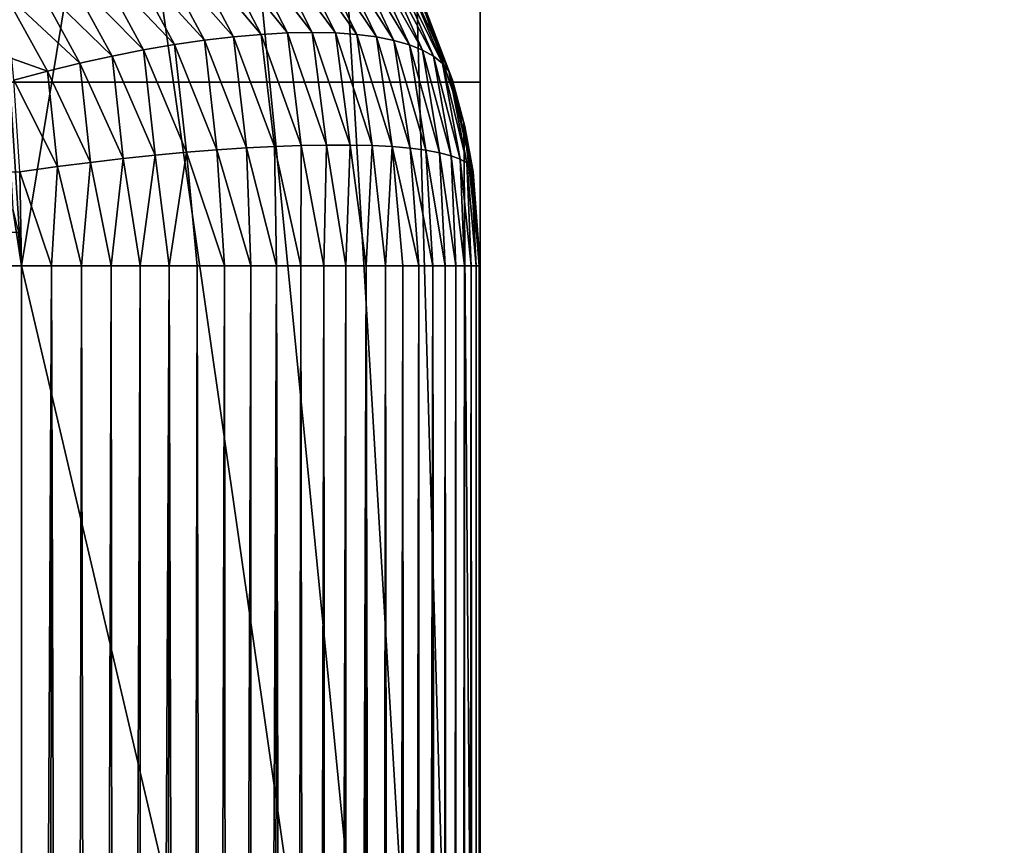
# Model space of a CAD drawing. Header units: inches. Extents: x -17.4 to 17.4, y -0.1 to 14.
# Tile 300 of 327: x 15.2924 to 15.3568, y 0.4526 to 0.5066. Entities that reach past the tile are written whole.
import ezdxf

# ---------------------------------------------------------------- set-up
doc = ezdxf.new("R2010")
doc.units = ezdxf.units.IN
doc.header["$LTSCALE"] = 65.185185
doc.header["$MEASUREMENT"] = 0
for name, color, linetype in [('10', 7, 'CONTINUOUS'), ('144', 7, 'CONTINUOUS'), ('145', 7, 'CONTINUOUS'), ('149', 7, 'CONTINUOUS'), ('154', 7, 'CONTINUOUS'), ('155', 7, 'CONTINUOUS'), ('156', 7, 'CONTINUOUS'), ('159', 7, 'CONTINUOUS'), ('161', 7, 'CONTINUOUS'), ('162', 7, 'CONTINUOUS'), ('168', 7, 'CONTINUOUS'), ('169', 7, 'CONTINUOUS'), ('182', 7, 'CONTINUOUS'), ('190', 7, 'CONTINUOUS'), ('195', 7, 'CONTINUOUS'), ('2', 7, 'CONTINUOUS'), ('202', 7, 'CONTINUOUS'), ('204', 7, 'CONTINUOUS'), ('343', 7, 'CONTINUOUS'), ('345', 7, 'CONTINUOUS'), ('346', 7, 'CONTINUOUS'), ('348', 7, 'CONTINUOUS'), ('351', 7, 'CONTINUOUS'), ('5', 7, 'CONTINUOUS'), ('8', 7, 'CONTINUOUS')]:
    doc.layers.add(name, color=color, linetype=linetype)

msp = doc.modelspace()

# ---------------------------------------------------------------- linework, layer by layer
at = {"layer": '10', "color": 7, "linetype": 'CONTINUOUS'}
for points in [[(16.2925, 0.690851, 13.216), (16.2925, 0.147442, 13.216), (-16.2925, 0.147442, 13.216), (16.2925, 0.690851, 13.216)], [(16.2925, 0.690851, 13.216), (-16.2925, 0.147442, 13.216), (6.4675, 0.628351, 13.216), (16.2925, 0.690851, 13.216)]]:
    msp.add_3dface(points, dxfattribs=at)
at = {"layer": '144', "color": 7, "linetype": 'CONTINUOUS'}
for points in [[(15.3225, 0.4905, 1.3435), (15.3225, 0.3625, 1.3435), (15.3225, 0.1045, 0.936), (15.3225, 0.4905, 1.3435)], [(15.3225, 0.4905, 0.936), (15.3225, 0.4905, 1.3435), (15.3225, 0.1045, 0.936), (15.3225, 0.4905, 0.936)]]:
    msp.add_3dface(points, dxfattribs=at)
at = {"layer": '145', "color": 7, "linetype": 'CONTINUOUS'}
for points in [[(-15.2925, 0.1045, 0.906), (-15.2925, 0.4905, 0.906), (15.2925, 0.4905, 0.906), (-15.2925, 0.1045, 0.906)], [(15.2925, 0.1045, 0.906), (-15.2925, 0.1045, 0.906), (15.2925, 0.4905, 0.906), (15.2925, 0.1045, 0.906)]]:
    msp.add_3dface(points, dxfattribs=at)
at = {"layer": '149', "color": 7, "linetype": 'CONTINUOUS'}
for points in [[(15.298723, 0.528341, 1.3435), (15.289846, 0.531447, 1.3435), (15.2925, 0.4905, 1.3435), (15.298723, 0.528341, 1.3435)], [(15.2925, 0.4905, 1.3435), (15.289846, 0.531447, 1.3435), (15.291913, 0.494208, 1.3435), (15.2925, 0.4905, 1.3435)], [(15.3225, 0.3625, 1.3435), (15.298723, 0.528341, 1.3435), (15.2925, 0.4905, 1.3435), (15.3225, 0.3625, 1.3435)], [(15.298723, 0.528341, 1.3435), (15.3225, 0.3625, 1.3435), (15.306687, 0.523337, 1.3435), (15.298723, 0.528341, 1.3435)], [(15.306687, 0.523337, 1.3435), (15.3225, 0.3625, 1.3435), (15.313337, 0.516687, 1.3435), (15.306687, 0.523337, 1.3435)], [(15.313337, 0.516687, 1.3435), (15.3225, 0.3625, 1.3435), (15.318341, 0.508723, 1.3435), (15.313337, 0.516687, 1.3435)], [(15.318341, 0.508723, 1.3435), (15.3225, 0.3625, 1.3435), (15.321447, 0.499846, 1.3435), (15.318341, 0.508723, 1.3435)], [(15.3225, 0.3625, 1.3435), (15.3225, 0.4905, 1.3435), (15.321447, 0.499846, 1.3435), (15.3225, 0.3625, 1.3435)], [(15.2925, 0.3625, 1.3435), (15.3225, 0.3625, 1.3435), (15.2925, 0.4905, 1.3435), (15.2925, 0.3625, 1.3435)]]:
    msp.add_3dface(points, dxfattribs=at)
at = {"layer": '154', "color": 7, "linetype": 'CONTINUOUS'}
for points in [[(15.2925, 0.4905, 0.906), (-15.2925, 0.4905, 0.906), (-15.292371, 0.496635, 0.90645), (15.2925, 0.4905, 0.906)], [(15.2925, 0.4905, 0.906), (-15.292371, 0.496635, 0.90645), (15.292371, 0.496635, 0.90645), (15.2925, 0.4905, 0.906)]]:
    msp.add_3dface(points, dxfattribs=at)
at = {"layer": '155', "color": 7, "linetype": 'CONTINUOUS'}
for points in [[(15.318341, 0.508723, 1.3435), (15.321447, 0.499846, 1.3435), (15.31851, 0.508368, 0.93714), (15.318341, 0.508723, 1.3435)], [(15.31851, 0.508368, 0.93714), (15.321447, 0.499846, 1.3435), (15.320705, 0.502649, 0.936513), (15.31851, 0.508368, 0.93714)], [(15.320705, 0.502649, 0.936513), (15.321447, 0.499846, 1.3435), (15.321498, 0.499619, 0.936286), (15.320705, 0.502649, 0.936513)], [(15.321447, 0.499846, 1.3435), (15.3225, 0.4905, 1.3435), (15.321498, 0.499619, 0.936286), (15.321447, 0.499846, 1.3435)], [(15.321498, 0.499619, 0.936286), (15.3225, 0.4905, 1.3435), (15.322048, 0.496645, 0.936129), (15.321498, 0.499619, 0.936286)], [(15.3225, 0.4905, 1.3435), (15.3225, 0.4905, 0.936), (15.322048, 0.496645, 0.936129), (15.3225, 0.4905, 1.3435)]]:
    msp.add_3dface(points, dxfattribs=at)
at = {"layer": '156', "color": 7, "linetype": 'CONTINUOUS'}
for points in [[(15.2925, 0.1045, 0.906), (15.2925, 0.4905, 0.906), (15.294462, 0.4905, 0.906064), (15.2925, 0.1045, 0.906)], [(15.29407, 0.1045, 0.906041), (15.2925, 0.1045, 0.906), (15.294462, 0.4905, 0.906064), (15.29407, 0.1045, 0.906041)], [(15.295636, 0.1045, 0.906164), (15.29407, 0.1045, 0.906041), (15.294462, 0.4905, 0.906064), (15.295636, 0.1045, 0.906164)], [(15.296416, 0.4905, 0.906257), (15.295636, 0.1045, 0.906164), (15.294462, 0.4905, 0.906064), (15.296416, 0.4905, 0.906257)], [(15.297193, 0.1045, 0.906369), (15.295636, 0.1045, 0.906164), (15.296416, 0.4905, 0.906257), (15.297193, 0.1045, 0.906369)], [(15.298353, 0.4905, 0.906576), (15.297193, 0.1045, 0.906369), (15.296416, 0.4905, 0.906257), (15.298353, 0.4905, 0.906576)], [(15.298737, 0.1045, 0.906656), (15.297193, 0.1045, 0.906369), (15.298353, 0.4905, 0.906576), (15.298737, 0.1045, 0.906656)], [(15.300265, 0.4905, 0.907022), (15.298737, 0.1045, 0.906656), (15.298353, 0.4905, 0.906576), (15.300265, 0.4905, 0.907022)], [(15.300265, 0.1045, 0.907022), (15.298737, 0.1045, 0.906656), (15.300265, 0.4905, 0.907022), (15.300265, 0.1045, 0.907022)], [(15.301771, 0.1045, 0.907468), (15.300265, 0.1045, 0.907022), (15.302143, 0.4905, 0.907592), (15.301771, 0.1045, 0.907468)], [(15.302143, 0.4905, 0.907592), (15.300265, 0.1045, 0.907022), (15.300265, 0.4905, 0.907022), (15.302143, 0.4905, 0.907592)], [(15.303251, 0.1045, 0.907993), (15.301771, 0.1045, 0.907468), (15.302143, 0.4905, 0.907592), (15.303251, 0.1045, 0.907993)], [(15.303981, 0.4905, 0.908284), (15.303251, 0.1045, 0.907993), (15.302143, 0.4905, 0.907592), (15.303981, 0.4905, 0.908284)], [(15.304702, 0.1045, 0.908594), (15.303251, 0.1045, 0.907993), (15.303981, 0.4905, 0.908284), (15.304702, 0.1045, 0.908594)], [(15.305769, 0.4905, 0.909094), (15.304702, 0.1045, 0.908594), (15.303981, 0.4905, 0.908284), (15.305769, 0.4905, 0.909094)], [(15.30612, 0.1045, 0.90927), (15.304702, 0.1045, 0.908594), (15.305769, 0.4905, 0.909094), (15.30612, 0.1045, 0.90927)], [(15.3075, 0.4905, 0.910019), (15.30612, 0.1045, 0.90927), (15.305769, 0.4905, 0.909094), (15.3075, 0.4905, 0.910019)], [(15.3075, 0.1045, 0.910019), (15.30612, 0.1045, 0.90927), (15.3075, 0.4905, 0.910019), (15.3075, 0.1045, 0.910019)], [(15.308839, 0.1045, 0.91084), (15.3075, 0.1045, 0.910019), (15.309167, 0.4905, 0.911056), (15.308839, 0.1045, 0.91084)], [(15.309167, 0.4905, 0.911056), (15.3075, 0.1045, 0.910019), (15.3075, 0.4905, 0.910019), (15.309167, 0.4905, 0.911056)], [(15.310134, 0.1045, 0.91173), (15.308839, 0.1045, 0.91084), (15.309167, 0.4905, 0.911056), (15.310134, 0.1045, 0.91173)], [(15.310763, 0.4905, 0.912199), (15.310134, 0.1045, 0.91173), (15.309167, 0.4905, 0.911056), (15.310763, 0.4905, 0.912199)], [(15.31138, 0.1045, 0.912686), (15.310134, 0.1045, 0.91173), (15.310763, 0.4905, 0.912199), (15.31138, 0.1045, 0.912686)], [(15.31228, 0.4905, 0.913445), (15.31138, 0.1045, 0.912686), (15.310763, 0.4905, 0.912199), (15.31228, 0.4905, 0.913445)], [(15.312574, 0.1045, 0.913706), (15.31138, 0.1045, 0.912686), (15.31228, 0.4905, 0.913445), (15.312574, 0.1045, 0.913706)], [(15.313713, 0.4905, 0.914787), (15.312574, 0.1045, 0.913706), (15.31228, 0.4905, 0.913445), (15.313713, 0.4905, 0.914787)], [(15.313713, 0.1045, 0.914787), (15.312574, 0.1045, 0.913706), (15.313713, 0.4905, 0.914787), (15.313713, 0.1045, 0.914787)], [(15.314794, 0.1045, 0.915926), (15.313713, 0.1045, 0.914787), (15.315055, 0.4905, 0.91622), (15.314794, 0.1045, 0.915926)], [(15.315055, 0.4905, 0.91622), (15.313713, 0.1045, 0.914787), (15.313713, 0.4905, 0.914787), (15.315055, 0.4905, 0.91622)], [(15.315814, 0.1045, 0.91712), (15.314794, 0.1045, 0.915926), (15.315055, 0.4905, 0.91622), (15.315814, 0.1045, 0.91712)], [(15.316301, 0.4905, 0.917737), (15.315814, 0.1045, 0.91712), (15.315055, 0.4905, 0.91622), (15.316301, 0.4905, 0.917737)], [(15.316771, 0.1045, 0.918366), (15.315814, 0.1045, 0.91712), (15.316301, 0.4905, 0.917737), (15.316771, 0.1045, 0.918366)], [(15.317444, 0.4905, 0.919333), (15.316771, 0.1045, 0.918366), (15.316301, 0.4905, 0.917737), (15.317444, 0.4905, 0.919333)], [(15.31766, 0.1045, 0.919661), (15.316771, 0.1045, 0.918366), (15.317444, 0.4905, 0.919333), (15.31766, 0.1045, 0.919661)], [(15.318481, 0.4905, 0.921), (15.31766, 0.1045, 0.919661), (15.317444, 0.4905, 0.919333), (15.318481, 0.4905, 0.921)], [(15.318481, 0.1045, 0.921), (15.31766, 0.1045, 0.919661), (15.318481, 0.4905, 0.921), (15.318481, 0.1045, 0.921)], [(15.31923, 0.1045, 0.92238), (15.318481, 0.1045, 0.921), (15.319406, 0.4905, 0.922731), (15.31923, 0.1045, 0.92238)], [(15.319406, 0.4905, 0.922731), (15.318481, 0.1045, 0.921), (15.318481, 0.4905, 0.921), (15.319406, 0.4905, 0.922731)], [(15.319906, 0.1045, 0.923798), (15.31923, 0.1045, 0.92238), (15.319406, 0.4905, 0.922731), (15.319906, 0.1045, 0.923798)], [(15.320216, 0.4905, 0.92452), (15.319906, 0.1045, 0.923798), (15.319406, 0.4905, 0.922731), (15.320216, 0.4905, 0.92452)], [(15.320507, 0.1045, 0.925249), (15.319906, 0.1045, 0.923798), (15.320216, 0.4905, 0.92452), (15.320507, 0.1045, 0.925249)], [(15.320908, 0.4905, 0.926357), (15.320507, 0.1045, 0.925249), (15.320216, 0.4905, 0.92452), (15.320908, 0.4905, 0.926357)], [(15.321032, 0.1045, 0.92673), (15.320507, 0.1045, 0.925249), (15.320908, 0.4905, 0.926357), (15.321032, 0.1045, 0.92673)], [(15.321478, 0.4905, 0.928235), (15.321032, 0.1045, 0.92673), (15.320908, 0.4905, 0.926357), (15.321478, 0.4905, 0.928235)], [(15.321478, 0.1045, 0.928235), (15.321032, 0.1045, 0.92673), (15.321478, 0.4905, 0.928235), (15.321478, 0.1045, 0.928235)], [(15.321844, 0.1045, 0.929763), (15.321478, 0.1045, 0.928235), (15.321924, 0.4905, 0.930147), (15.321844, 0.1045, 0.929763)], [(15.321924, 0.4905, 0.930147), (15.321478, 0.1045, 0.928235), (15.321478, 0.4905, 0.928235), (15.321924, 0.4905, 0.930147)], [(15.322131, 0.1045, 0.931307), (15.321844, 0.1045, 0.929763), (15.321924, 0.4905, 0.930147), (15.322131, 0.1045, 0.931307)], [(15.322243, 0.4905, 0.932084), (15.322131, 0.1045, 0.931307), (15.321924, 0.4905, 0.930147), (15.322243, 0.4905, 0.932084)], [(15.322336, 0.1045, 0.932864), (15.322131, 0.1045, 0.931307), (15.322243, 0.4905, 0.932084), (15.322336, 0.1045, 0.932864)], [(15.322436, 0.4905, 0.934038), (15.322336, 0.1045, 0.932864), (15.322243, 0.4905, 0.932084), (15.322436, 0.4905, 0.934038)], [(15.322459, 0.1045, 0.93443), (15.322336, 0.1045, 0.932864), (15.322436, 0.4905, 0.934038), (15.322459, 0.1045, 0.93443)], [(15.3225, 0.4905, 0.936), (15.322459, 0.1045, 0.93443), (15.322436, 0.4905, 0.934038), (15.3225, 0.4905, 0.936)], [(15.3225, 0.4905, 0.936), (15.3225, 0.1045, 0.936), (15.322459, 0.1045, 0.93443), (15.3225, 0.4905, 0.936)]]:
    msp.add_3dface(points, dxfattribs=at)
at = {"layer": '159', "color": 7, "linetype": 'CONTINUOUS'}
for points in [[(15.301226, 0.511324, 0.913569), (15.303083, 0.511674, 0.914682), (15.306354, 0.505474, 0.912822), (15.301226, 0.511324, 0.913569)], [(15.303083, 0.511674, 0.914682), (15.304876, 0.511938, 0.915914), (15.308167, 0.505634, 0.914104), (15.303083, 0.511674, 0.914682)], [(15.306354, 0.505474, 0.912822), (15.303083, 0.511674, 0.914682), (15.308167, 0.505634, 0.914104), (15.306354, 0.505474, 0.912822)], [(15.304876, 0.511938, 0.915914), (15.306598, 0.512115, 0.91726), (15.309892, 0.50573, 0.915509), (15.304876, 0.511938, 0.915914)], [(15.308167, 0.505634, 0.914104), (15.304876, 0.511938, 0.915914), (15.309892, 0.50573, 0.915509), (15.308167, 0.505634, 0.914104)], [(15.306598, 0.512115, 0.91726), (15.308239, 0.512203, 0.918711), (15.311517, 0.505762, 0.917031), (15.306598, 0.512115, 0.91726)], [(15.309892, 0.50573, 0.915509), (15.306598, 0.512115, 0.91726), (15.311517, 0.505762, 0.917031), (15.309892, 0.50573, 0.915509)], [(15.308239, 0.512203, 0.918711), (15.309789, 0.512203, 0.920262), (15.313035, 0.505728, 0.918659), (15.308239, 0.512203, 0.918711)], [(15.311517, 0.505762, 0.917031), (15.308239, 0.512203, 0.918711), (15.313035, 0.505728, 0.918659), (15.311517, 0.505762, 0.917031)], [(15.309789, 0.512203, 0.920262), (15.311241, 0.512115, 0.921902), (15.314437, 0.50563, 0.920386), (15.309789, 0.512203, 0.920262)], [(15.313035, 0.505728, 0.918659), (15.309789, 0.512203, 0.920262), (15.314437, 0.50563, 0.920386), (15.313035, 0.505728, 0.918659)], [(15.311241, 0.512115, 0.921902), (15.312586, 0.511938, 0.923624), (15.315715, 0.505468, 0.922202), (15.311241, 0.512115, 0.921902)], [(15.314437, 0.50563, 0.920386), (15.311241, 0.512115, 0.921902), (15.315715, 0.505468, 0.922202), (15.314437, 0.50563, 0.920386)], [(15.312586, 0.511938, 0.923624), (15.313818, 0.511674, 0.925418), (15.316863, 0.505242, 0.924097), (15.312586, 0.511938, 0.923624)], [(15.315715, 0.505468, 0.922202), (15.312586, 0.511938, 0.923624), (15.316863, 0.505242, 0.924097), (15.315715, 0.505468, 0.922202)], [(15.313818, 0.511674, 0.925418), (15.314931, 0.511324, 0.927274), (15.317874, 0.504954, 0.92606), (15.313818, 0.511674, 0.925418)], [(15.316863, 0.505242, 0.924097), (15.313818, 0.511674, 0.925418), (15.317874, 0.504954, 0.92606), (15.316863, 0.505242, 0.924097)], [(15.299317, 0.51089, 0.912583), (15.301226, 0.511324, 0.913569), (15.304462, 0.50525, 0.91167), (15.299317, 0.51089, 0.912583)], [(15.304462, 0.50525, 0.91167), (15.301226, 0.511324, 0.913569), (15.306354, 0.505474, 0.912822), (15.304462, 0.50525, 0.91167)], [(15.314931, 0.511324, 0.927274), (15.315917, 0.51089, 0.929183), (15.318741, 0.504606, 0.928081), (15.314931, 0.511324, 0.927274)], [(15.317874, 0.504954, 0.92606), (15.314931, 0.511324, 0.927274), (15.318741, 0.504606, 0.928081), (15.317874, 0.504954, 0.92606)], [(15.295381, 0.50978, 0.911008), (15.297365, 0.510375, 0.911728), (15.300481, 0.504617, 0.909783), (15.295381, 0.50978, 0.911008)], [(15.297365, 0.510375, 0.911728), (15.299317, 0.51089, 0.912583), (15.3025, 0.504964, 0.910655), (15.297365, 0.510375, 0.911728)], [(15.300481, 0.504617, 0.909783), (15.297365, 0.510375, 0.911728), (15.3025, 0.504964, 0.910655), (15.300481, 0.504617, 0.909783)], [(15.3025, 0.504964, 0.910655), (15.299317, 0.51089, 0.912583), (15.304462, 0.50525, 0.91167), (15.3025, 0.504964, 0.910655)], [(15.315917, 0.51089, 0.929183), (15.316773, 0.510375, 0.931135), (15.319462, 0.504199, 0.930148), (15.315917, 0.51089, 0.929183)], [(15.318741, 0.504606, 0.928081), (15.315917, 0.51089, 0.929183), (15.319462, 0.504199, 0.930148), (15.318741, 0.504606, 0.928081)], [(15.316773, 0.510375, 0.931135), (15.317492, 0.50978, 0.933119), (15.320031, 0.503735, 0.93225), (15.316773, 0.510375, 0.931135)], [(15.319462, 0.504199, 0.930148), (15.316773, 0.510375, 0.931135), (15.320031, 0.503735, 0.93225), (15.319462, 0.504199, 0.930148)], [(15.293376, 0.50911, 0.910428), (15.295381, 0.50978, 0.911008), (15.298416, 0.504212, 0.909058), (15.293376, 0.50911, 0.910428)], [(15.298416, 0.504212, 0.909058), (15.295381, 0.50978, 0.911008), (15.300481, 0.504617, 0.909783), (15.298416, 0.504212, 0.909058)], [(15.317492, 0.50978, 0.933119), (15.318072, 0.50911, 0.935124), (15.320446, 0.503218, 0.934376), (15.317492, 0.50978, 0.933119)], [(15.320031, 0.503735, 0.93225), (15.317492, 0.50978, 0.933119), (15.320446, 0.503218, 0.934376), (15.320031, 0.503735, 0.93225)], [(15.29136, 0.508368, 0.90999), (15.293376, 0.50911, 0.910428), (15.296314, 0.50375, 0.908484), (15.29136, 0.508368, 0.90999)], [(15.296314, 0.50375, 0.908484), (15.293376, 0.50911, 0.910428), (15.298416, 0.504212, 0.909058), (15.296314, 0.50375, 0.908484)], [(15.318072, 0.50911, 0.935124), (15.31851, 0.508368, 0.93714), (15.320446, 0.503218, 0.934376), (15.318072, 0.50911, 0.935124)], [(15.291857, 0.504066, 0.908251), (15.29136, 0.508368, 0.90999), (15.294189, 0.503235, 0.908064), (15.291857, 0.504066, 0.908251)], [(15.294189, 0.503235, 0.908064), (15.29136, 0.508368, 0.90999), (15.296314, 0.50375, 0.908484), (15.294189, 0.503235, 0.908064)], [(15.31851, 0.508368, 0.93714), (15.320705, 0.502649, 0.936513), (15.320446, 0.503218, 0.934376), (15.31851, 0.508368, 0.93714)], [(15.305282, 0.498078, 0.909683), (15.3025, 0.504964, 0.910655), (15.304462, 0.50525, 0.91167), (15.305282, 0.498078, 0.909683)], [(15.307205, 0.498206, 0.910741), (15.304462, 0.50525, 0.91167), (15.306354, 0.505474, 0.912822), (15.307205, 0.498206, 0.910741)], [(15.307205, 0.498206, 0.910741), (15.305282, 0.498078, 0.909683), (15.304462, 0.50525, 0.91167), (15.307205, 0.498206, 0.910741)], [(15.309048, 0.498301, 0.911935), (15.306354, 0.505474, 0.912822), (15.308167, 0.505634, 0.914104), (15.309048, 0.498301, 0.911935)], [(15.309048, 0.498301, 0.911935), (15.307205, 0.498206, 0.910741), (15.306354, 0.505474, 0.912822), (15.309048, 0.498301, 0.911935)], [(15.310801, 0.498365, 0.91326), (15.308167, 0.505634, 0.914104), (15.309892, 0.50573, 0.915509), (15.310801, 0.498365, 0.91326)], [(15.310801, 0.498365, 0.91326), (15.309048, 0.498301, 0.911935), (15.308167, 0.505634, 0.914104), (15.310801, 0.498365, 0.91326)], [(15.312455, 0.498396, 0.914707), (15.309892, 0.50573, 0.915509), (15.311517, 0.505762, 0.917031), (15.312455, 0.498396, 0.914707)], [(15.312455, 0.498396, 0.914707), (15.310801, 0.498365, 0.91326), (15.309892, 0.50573, 0.915509), (15.312455, 0.498396, 0.914707)], [(15.314002, 0.498393, 0.916269), (15.312455, 0.498396, 0.914707), (15.311517, 0.505762, 0.917031), (15.314002, 0.498393, 0.916269)], [(15.314002, 0.498393, 0.916269), (15.311517, 0.505762, 0.917031), (15.313035, 0.505728, 0.918659), (15.314002, 0.498393, 0.916269)], [(15.315433, 0.498358, 0.917938), (15.314002, 0.498393, 0.916269), (15.313035, 0.505728, 0.918659), (15.315433, 0.498358, 0.917938)], [(15.315433, 0.498358, 0.917938), (15.313035, 0.505728, 0.918659), (15.314437, 0.50563, 0.920386), (15.315433, 0.498358, 0.917938)], [(15.316739, 0.49829, 0.919704), (15.315433, 0.498358, 0.917938), (15.314437, 0.50563, 0.920386), (15.316739, 0.49829, 0.919704)], [(15.316739, 0.49829, 0.919704), (15.314437, 0.50563, 0.920386), (15.315715, 0.505468, 0.922202), (15.316739, 0.49829, 0.919704)], [(15.317915, 0.49819, 0.921559), (15.316739, 0.49829, 0.919704), (15.315715, 0.505468, 0.922202), (15.317915, 0.49819, 0.921559)], [(15.317915, 0.49819, 0.921559), (15.315715, 0.505468, 0.922202), (15.316863, 0.505242, 0.924097), (15.317915, 0.49819, 0.921559)], [(15.318954, 0.498057, 0.923492), (15.317915, 0.49819, 0.921559), (15.316863, 0.505242, 0.924097), (15.318954, 0.498057, 0.923492)], [(15.318954, 0.498057, 0.923492), (15.316863, 0.505242, 0.924097), (15.317874, 0.504954, 0.92606), (15.318954, 0.498057, 0.923492)], [(15.301239, 0.497729, 0.907997), (15.298416, 0.504212, 0.909058), (15.300481, 0.504617, 0.909783), (15.301239, 0.497729, 0.907997)], [(15.30329, 0.497919, 0.908767), (15.300481, 0.504617, 0.909783), (15.3025, 0.504964, 0.910655), (15.30329, 0.497919, 0.908767)], [(15.30329, 0.497919, 0.908767), (15.301239, 0.497729, 0.907997), (15.300481, 0.504617, 0.909783), (15.30329, 0.497919, 0.908767)], [(15.305282, 0.498078, 0.909683), (15.30329, 0.497919, 0.908767), (15.3025, 0.504964, 0.910655), (15.305282, 0.498078, 0.909683)], [(15.31985, 0.497894, 0.925493), (15.318954, 0.498057, 0.923492), (15.317874, 0.504954, 0.92606), (15.31985, 0.497894, 0.925493)], [(15.31985, 0.497894, 0.925493), (15.317874, 0.504954, 0.92606), (15.318741, 0.504606, 0.928081), (15.31985, 0.497894, 0.925493)], [(15.320598, 0.4977, 0.927551), (15.31985, 0.497894, 0.925493), (15.318741, 0.504606, 0.928081), (15.320598, 0.4977, 0.927551)], [(15.320598, 0.4977, 0.927551), (15.318741, 0.504606, 0.928081), (15.319462, 0.504199, 0.930148), (15.320598, 0.4977, 0.927551)], [(15.291987, 0.502648, 0.907795), (15.291857, 0.504066, 0.908251), (15.294189, 0.503235, 0.908064), (15.291987, 0.502648, 0.907795)], [(15.299141, 0.49751, 0.907379), (15.296314, 0.50375, 0.908484), (15.298416, 0.504212, 0.909058), (15.299141, 0.49751, 0.907379)], [(15.301239, 0.497729, 0.907997), (15.299141, 0.49751, 0.907379), (15.298416, 0.504212, 0.909058), (15.301239, 0.497729, 0.907997)], [(15.321195, 0.497477, 0.929655), (15.320598, 0.4977, 0.927551), (15.319462, 0.504199, 0.930148), (15.321195, 0.497477, 0.929655)], [(15.321195, 0.497477, 0.929655), (15.319462, 0.504199, 0.930148), (15.320031, 0.503735, 0.93225), (15.321195, 0.497477, 0.929655)], [(15.294847, 0.496989, 0.906609), (15.291987, 0.502648, 0.907795), (15.294189, 0.503235, 0.908064), (15.294847, 0.496989, 0.906609)], [(15.297007, 0.497263, 0.906916), (15.294189, 0.503235, 0.908064), (15.296314, 0.50375, 0.908484), (15.297007, 0.497263, 0.906916)], [(15.297007, 0.497263, 0.906916), (15.294847, 0.496989, 0.906609), (15.294189, 0.503235, 0.908064), (15.297007, 0.497263, 0.906916)], [(15.299141, 0.49751, 0.907379), (15.297007, 0.497263, 0.906916), (15.296314, 0.50375, 0.908484), (15.299141, 0.49751, 0.907379)], [(15.321637, 0.497226, 0.931793), (15.321195, 0.497477, 0.929655), (15.320031, 0.503735, 0.93225), (15.321637, 0.497226, 0.931793)], [(15.321637, 0.497226, 0.931793), (15.320031, 0.503735, 0.93225), (15.320446, 0.503218, 0.934376), (15.321637, 0.497226, 0.931793)], [(15.320705, 0.502649, 0.936513), (15.321922, 0.496949, 0.933955), (15.320446, 0.503218, 0.934376), (15.320705, 0.502649, 0.936513)], [(15.321922, 0.496949, 0.933955), (15.321637, 0.497226, 0.931793), (15.320446, 0.503218, 0.934376), (15.321922, 0.496949, 0.933955)], [(15.292371, 0.496635, 0.90645), (15.291987, 0.502648, 0.907795), (15.294847, 0.496989, 0.906609), (15.292371, 0.496635, 0.90645)], [(15.320705, 0.502649, 0.936513), (15.321498, 0.499619, 0.936286), (15.321922, 0.496949, 0.933955), (15.320705, 0.502649, 0.936513)], [(15.321498, 0.499619, 0.936286), (15.322048, 0.496645, 0.936129), (15.321922, 0.496949, 0.933955), (15.321498, 0.499619, 0.936286)], [(15.305282, 0.498078, 0.909683), (15.305769, 0.4905, 0.909094), (15.30329, 0.497919, 0.908767), (15.305282, 0.498078, 0.909683)], [(15.307205, 0.498206, 0.910741), (15.3075, 0.4905, 0.910019), (15.305282, 0.498078, 0.909683), (15.307205, 0.498206, 0.910741)], [(15.3075, 0.4905, 0.910019), (15.305769, 0.4905, 0.909094), (15.305282, 0.498078, 0.909683), (15.3075, 0.4905, 0.910019)], [(15.309048, 0.498301, 0.911935), (15.309167, 0.4905, 0.911056), (15.307205, 0.498206, 0.910741), (15.309048, 0.498301, 0.911935)], [(15.309167, 0.4905, 0.911056), (15.3075, 0.4905, 0.910019), (15.307205, 0.498206, 0.910741), (15.309167, 0.4905, 0.911056)], [(15.310801, 0.498365, 0.91326), (15.310763, 0.4905, 0.912199), (15.309048, 0.498301, 0.911935), (15.310801, 0.498365, 0.91326)], [(15.310763, 0.4905, 0.912199), (15.309167, 0.4905, 0.911056), (15.309048, 0.498301, 0.911935), (15.310763, 0.4905, 0.912199)], [(15.31228, 0.4905, 0.913445), (15.310763, 0.4905, 0.912199), (15.310801, 0.498365, 0.91326), (15.31228, 0.4905, 0.913445)], [(15.312455, 0.498396, 0.914707), (15.31228, 0.4905, 0.913445), (15.310801, 0.498365, 0.91326), (15.312455, 0.498396, 0.914707)], [(15.313713, 0.4905, 0.914787), (15.31228, 0.4905, 0.913445), (15.312455, 0.498396, 0.914707), (15.313713, 0.4905, 0.914787)], [(15.314002, 0.498393, 0.916269), (15.313713, 0.4905, 0.914787), (15.312455, 0.498396, 0.914707), (15.314002, 0.498393, 0.916269)], [(15.315055, 0.4905, 0.91622), (15.313713, 0.4905, 0.914787), (15.314002, 0.498393, 0.916269), (15.315055, 0.4905, 0.91622)], [(15.315433, 0.498358, 0.917938), (15.315055, 0.4905, 0.91622), (15.314002, 0.498393, 0.916269), (15.315433, 0.498358, 0.917938)], [(15.316301, 0.4905, 0.917737), (15.315055, 0.4905, 0.91622), (15.315433, 0.498358, 0.917938), (15.316301, 0.4905, 0.917737)], [(15.316739, 0.49829, 0.919704), (15.316301, 0.4905, 0.917737), (15.315433, 0.498358, 0.917938), (15.316739, 0.49829, 0.919704)], [(15.317444, 0.4905, 0.919333), (15.316301, 0.4905, 0.917737), (15.316739, 0.49829, 0.919704), (15.317444, 0.4905, 0.919333)], [(15.318481, 0.4905, 0.921), (15.317444, 0.4905, 0.919333), (15.316739, 0.49829, 0.919704), (15.318481, 0.4905, 0.921)], [(15.317915, 0.49819, 0.921559), (15.318481, 0.4905, 0.921), (15.316739, 0.49829, 0.919704), (15.317915, 0.49819, 0.921559)], [(15.319406, 0.4905, 0.922731), (15.318481, 0.4905, 0.921), (15.317915, 0.49819, 0.921559), (15.319406, 0.4905, 0.922731)], [(15.318954, 0.498057, 0.923492), (15.319406, 0.4905, 0.922731), (15.317915, 0.49819, 0.921559), (15.318954, 0.498057, 0.923492)], [(15.320216, 0.4905, 0.92452), (15.319406, 0.4905, 0.922731), (15.318954, 0.498057, 0.923492), (15.320216, 0.4905, 0.92452)], [(15.31985, 0.497894, 0.925493), (15.320216, 0.4905, 0.92452), (15.318954, 0.498057, 0.923492), (15.31985, 0.497894, 0.925493)], [(15.299141, 0.49751, 0.907379), (15.298353, 0.4905, 0.906576), (15.297007, 0.497263, 0.906916), (15.299141, 0.49751, 0.907379)], [(15.300265, 0.4905, 0.907022), (15.298353, 0.4905, 0.906576), (15.299141, 0.49751, 0.907379), (15.300265, 0.4905, 0.907022)], [(15.301239, 0.497729, 0.907997), (15.300265, 0.4905, 0.907022), (15.299141, 0.49751, 0.907379), (15.301239, 0.497729, 0.907997)], [(15.302143, 0.4905, 0.907592), (15.300265, 0.4905, 0.907022), (15.301239, 0.497729, 0.907997), (15.302143, 0.4905, 0.907592)], [(15.30329, 0.497919, 0.908767), (15.302143, 0.4905, 0.907592), (15.301239, 0.497729, 0.907997), (15.30329, 0.497919, 0.908767)], [(15.303981, 0.4905, 0.908284), (15.302143, 0.4905, 0.907592), (15.30329, 0.497919, 0.908767), (15.303981, 0.4905, 0.908284)], [(15.305769, 0.4905, 0.909094), (15.303981, 0.4905, 0.908284), (15.30329, 0.497919, 0.908767), (15.305769, 0.4905, 0.909094)], [(15.320908, 0.4905, 0.926357), (15.320216, 0.4905, 0.92452), (15.31985, 0.497894, 0.925493), (15.320908, 0.4905, 0.926357)], [(15.320598, 0.4977, 0.927551), (15.320908, 0.4905, 0.926357), (15.31985, 0.497894, 0.925493), (15.320598, 0.4977, 0.927551)], [(15.321478, 0.4905, 0.928235), (15.320908, 0.4905, 0.926357), (15.320598, 0.4977, 0.927551), (15.321478, 0.4905, 0.928235)], [(15.321195, 0.497477, 0.929655), (15.321478, 0.4905, 0.928235), (15.320598, 0.4977, 0.927551), (15.321195, 0.497477, 0.929655)], [(15.321924, 0.4905, 0.930147), (15.321478, 0.4905, 0.928235), (15.321195, 0.497477, 0.929655), (15.321924, 0.4905, 0.930147)], [(15.321637, 0.497226, 0.931793), (15.321924, 0.4905, 0.930147), (15.321195, 0.497477, 0.929655), (15.321637, 0.497226, 0.931793)], [(15.294462, 0.4905, 0.906064), (15.292371, 0.496635, 0.90645), (15.294847, 0.496989, 0.906609), (15.294462, 0.4905, 0.906064)], [(15.296416, 0.4905, 0.906257), (15.294462, 0.4905, 0.906064), (15.294847, 0.496989, 0.906609), (15.296416, 0.4905, 0.906257)], [(15.297007, 0.497263, 0.906916), (15.296416, 0.4905, 0.906257), (15.294847, 0.496989, 0.906609), (15.297007, 0.497263, 0.906916)], [(15.298353, 0.4905, 0.906576), (15.296416, 0.4905, 0.906257), (15.297007, 0.497263, 0.906916), (15.298353, 0.4905, 0.906576)], [(15.322243, 0.4905, 0.932084), (15.321924, 0.4905, 0.930147), (15.321637, 0.497226, 0.931793), (15.322243, 0.4905, 0.932084)], [(15.321922, 0.496949, 0.933955), (15.322243, 0.4905, 0.932084), (15.321637, 0.497226, 0.931793), (15.321922, 0.496949, 0.933955)], [(15.322048, 0.496645, 0.936129), (15.322436, 0.4905, 0.934038), (15.321922, 0.496949, 0.933955), (15.322048, 0.496645, 0.936129)], [(15.322436, 0.4905, 0.934038), (15.322243, 0.4905, 0.932084), (15.321922, 0.496949, 0.933955), (15.322436, 0.4905, 0.934038)], [(15.2925, 0.4905, 0.906), (15.292371, 0.496635, 0.90645), (15.294462, 0.4905, 0.906064), (15.2925, 0.4905, 0.906)], [(15.322048, 0.496645, 0.936129), (15.3225, 0.4905, 0.936), (15.322436, 0.4905, 0.934038), (15.322048, 0.496645, 0.936129)]]:
    msp.add_3dface(points, dxfattribs=at)
at = {"layer": '161', "color": 7, "linetype": 'CONTINUOUS'}
for points in [[(15.2925, 0.3625, 1.3435), (15.2925, 0.4905, 1.3435), (15.2925, 0.4905, 0.936), (15.2925, 0.3625, 1.3435)], [(15.2925, 0.1045, 0.936), (15.2925, 0.3625, 1.3435), (15.2925, 0.4905, 0.936), (15.2925, 0.1045, 0.936)]]:
    msp.add_3dface(points, dxfattribs=at)
at = {"layer": '162', "color": 7, "linetype": 'CONTINUOUS'}
for points in [[(15.2925, 0.1045, 0.936), (15.2925, 0.4905, 0.936), (-15.2925, 0.4905, 0.936), (15.2925, 0.1045, 0.936)], [(-15.2925, 0.1045, 0.936), (15.2925, 0.1045, 0.936), (-15.2925, 0.4905, 0.936), (-15.2925, 0.1045, 0.936)]]:
    msp.add_3dface(points, dxfattribs=at)
at = {"layer": '168', "color": 7, "linetype": 'CONTINUOUS'}
msp.add_3dface([(-15.2925, 0.4905, 0.936), (15.2925, 0.4905, 0.936), (15.292301, 0.492674, 0.936199), (-15.2925, 0.4905, 0.936)], dxfattribs=at)
at = {"layer": '169', "color": 7, "linetype": 'CONTINUOUS'}
for points in [[(15.2925, 0.4905, 1.3435), (15.291913, 0.494208, 1.3435), (15.2925, 0.4905, 0.936), (15.2925, 0.4905, 1.3435)], [(15.2925, 0.4905, 0.936), (15.291913, 0.494208, 1.3435), (15.292301, 0.492674, 0.936199), (15.2925, 0.4905, 0.936)]]:
    msp.add_3dface(points, dxfattribs=at)
at = {"layer": '182', "color": 7, "linetype": 'CONTINUOUS'}
for points in [[(0, 4.384488, 10.444836), (16.2925, 4.384488, 10.444836), (0, 0.287222, 10.444836), (0, 4.384488, 10.444836)], [(16.2925, 4.384488, 10.444836), (16.2925, 0.287222, 10.444836), (0, 0.287222, 10.444836), (16.2925, 4.384488, 10.444836)]]:
    msp.add_3dface(points, dxfattribs=at)
at = {"layer": '190', "linetype": 'CONTINUOUS'}
for points in [[(17.1875, 5), (-17.1875, 0.03), (13.911412, 14), (17.1875, 5)], [(17.1875, 5), (17.1875, 0.03), (-17.1875, 0.03), (17.1875, 5)]]:
    msp.add_3dface(points, dxfattribs=at)
at = {"layer": '195', "linetype": 'CONTINUOUS'}
for points in [[(17.1875, 0.03, 13.28), (17.1875, 2, 13.28), (-17.1875, 2, 13.28), (17.1875, 0.03, 13.28)], [(-17.1875, 0.03, 13.28), (17.1875, 0.03, 13.28), (-17.1875, 2, 13.28), (-17.1875, 0.03, 13.28)]]:
    msp.add_3dface(points, dxfattribs=at)
at = {"layer": '2', "color": 7, "linetype": 'CONTINUOUS'}
for points in [[(-16.2925, 0.287222, 10.444836), (-16.2925, 4.384488, 10.444836), (16.2925, 4.384488, 10.444836), (-16.2925, 0.287222, 10.444836)], [(16.2925, 0.287222, 10.444836), (-16.2925, 0.287222, 10.444836), (16.2925, 4.384488, 10.444836), (16.2925, 0.287222, 10.444836)]]:
    msp.add_3dface(points, dxfattribs=at)
at = {"layer": '202', "linetype": 'CONTINUOUS'}
for points in [[(-16.3225, 0, 0.061), (16.3225, 0, 0.061), (-16.3225, 2.375, 0.061), (-16.3225, 0, 0.061)], [(16.3225, 0, 0.061), (16.3225, 2.375, 0.061), (-16.3225, 2.375, 0.061), (16.3225, 0, 0.061)]]:
    msp.add_3dface(points, dxfattribs=at)
at = {"layer": '204', "linetype": 'CONTINUOUS'}
for points in [[(16.3225, 2.375, 10.444836), (16.3225, 0.226488, 10.444836), (-16.3225, 0.226488, 10.444836), (16.3225, 2.375, 10.444836)], [(-16.3225, 2.375, 10.444836), (16.3225, 2.375, 10.444836), (-16.3225, 0.226488, 10.444836), (-16.3225, 2.375, 10.444836)]]:
    msp.add_3dface(points, dxfattribs=at)
at = {"layer": '343', "linetype": 'CONTINUOUS'}
for points in [[(15.3225, 0.5325, 0.906), (15.3225, 0.0625, 0.906), (-15.3225, 0.0625, 0.906), (15.3225, 0.5325, 0.906)], [(15.3225, 0.5325, 0.906), (-15.3225, 0.0625, 0.906), (-15.3225, 0.5325, 0.906), (15.3225, 0.5325, 0.906)]]:
    msp.add_3dface(points, dxfattribs=at)
at = {"layer": '345', "linetype": 'CONTINUOUS'}
for points in [[(15.3225, 0.5025, 0.936), (15.3225, 0.5025, 1.3435), (-15.3225, 0.5025, 1.3435), (15.3225, 0.5025, 0.936)], [(15.3225, 0.5025, 0.936), (-15.3225, 0.5025, 1.3435), (-15.3225, 0.5025, 0.936), (15.3225, 0.5025, 0.936)]]:
    msp.add_3dface(points, dxfattribs=at)
at = {"layer": '346', "linetype": 'CONTINUOUS'}
for points in [[(15.3225, 0.3625, 0.936), (15.3225, 0.5025, 0.936), (-15.3225, 0.5025, 0.936), (15.3225, 0.3625, 0.936)], [(15.3225, 0.3625, 0.936), (-15.3225, 0.5025, 0.936), (15.2925, 0.3625, 0.936), (15.3225, 0.3625, 0.936)], [(-15.3225, 0.5025, 0.936), (-15.2925, 0.3625, 0.936), (15.2925, 0.0925, 0.936), (-15.3225, 0.5025, 0.936)], [(15.2925, 0.3625, 0.936), (-15.3225, 0.5025, 0.936), (15.2925, 0.0925, 0.936), (15.2925, 0.3625, 0.936)]]:
    msp.add_3dface(points, dxfattribs=at)
at = {"layer": '348', "linetype": 'CONTINUOUS'}
for points in [[(15.3225, 0.5025, 1.3435), (15.3225, 0.5025, 0.936), (15.3225, 0.5325, 1.3435), (15.3225, 0.5025, 1.3435)], [(15.3225, 0.5325, 1.3435), (15.3225, 0.5025, 0.936), (15.3225, 0.5325, 0.906), (15.3225, 0.5325, 1.3435)], [(15.3225, 0.5325, 0.906), (15.3225, 0.5025, 0.936), (15.3225, 0.0625, 0.906), (15.3225, 0.5325, 0.906)], [(15.3225, 0.5025, 0.936), (15.3225, 0.3625, 0.936), (15.3225, 0.0625, 0.906), (15.3225, 0.5025, 0.936)]]:
    msp.add_3dface(points, dxfattribs=at)
at = {"layer": '351', "linetype": 'CONTINUOUS'}
for points in [[(15.3225, 0.5025, 1.3435), (15.3225, 0.5325, 1.3435), (-15.3225, 0.5325, 1.3435), (15.3225, 0.5025, 1.3435)], [(15.3225, 0.5025, 1.3435), (-15.3225, 0.5325, 1.3435), (-15.3225, 0.5025, 1.3435), (15.3225, 0.5025, 1.3435)]]:
    msp.add_3dface(points, dxfattribs=at)
at = {"layer": '5', "color": 7, "linetype": 'CONTINUOUS'}
for points in [[(-16.2925, 0.690851, 13.24), (-16.2925, 0.147442, 13.24), (16.2925, 0.147442, 13.24), (-16.2925, 0.690851, 13.24)], [(-6.4675, 0.628351, 13.24), (-16.2925, 0.690851, 13.24), (16.2925, 0.147442, 13.24), (-6.4675, 0.628351, 13.24)], [(-4.3425, 0.690851, 13.24), (-4.3425, 0.628351, 13.24), (16.2925, 0.147442, 13.24), (-4.3425, 0.690851, 13.24)], [(4.3425, 0.628351, 13.24), (-4.3425, 0.690851, 13.24), (16.2925, 0.147442, 13.24), (4.3425, 0.628351, 13.24)], [(4.405, 0.690851, 13.24), (4.405, 0.628351, 13.24), (16.2925, 0.147442, 13.24), (4.405, 0.690851, 13.24)], [(6.405, 0.628351, 13.24), (4.405, 0.690851, 13.24), (16.2925, 0.147442, 13.24), (6.405, 0.628351, 13.24)], [(6.4675, 0.690851, 13.24), (6.4675, 0.628351, 13.24), (16.2925, 0.147442, 13.24), (6.4675, 0.690851, 13.24)], [(16.2925, 0.690851, 13.24), (6.4675, 0.690851, 13.24), (16.2925, 0.147442, 13.24), (16.2925, 0.690851, 13.24)], [(-6.405, 0.628351, 13.24), (-6.4675, 0.628351, 13.24), (16.2925, 0.147442, 13.24), (-6.405, 0.628351, 13.24)], [(-4.405, 0.628351, 13.24), (-6.405, 0.628351, 13.24), (16.2925, 0.147442, 13.24), (-4.405, 0.628351, 13.24)], [(-4.3425, 0.628351, 13.24), (-4.405, 0.628351, 13.24), (16.2925, 0.147442, 13.24), (-4.3425, 0.628351, 13.24)], [(4.405, 0.628351, 13.24), (4.3425, 0.628351, 13.24), (16.2925, 0.147442, 13.24), (4.405, 0.628351, 13.24)], [(6.4675, 0.628351, 13.24), (6.405, 0.628351, 13.24), (16.2925, 0.147442, 13.24), (6.4675, 0.628351, 13.24)]]:
    msp.add_3dface(points, dxfattribs=at)
at = {"layer": '8', "color": 7, "linetype": 'CONTINUOUS'}
for points in [[(16.2925, 0.287222, 10.468836), (16.2925, 4.384488, 10.468836), (-16.2925, 4.384488, 10.468836), (16.2925, 0.287222, 10.468836)], [(16.2925, 0.287222, 10.468836), (-16.2925, 4.384488, 10.468836), (-16.2925, 0.287222, 10.468836), (16.2925, 0.287222, 10.468836)]]:
    msp.add_3dface(points, dxfattribs=at)

doc.saveas('drawing.dxf')
